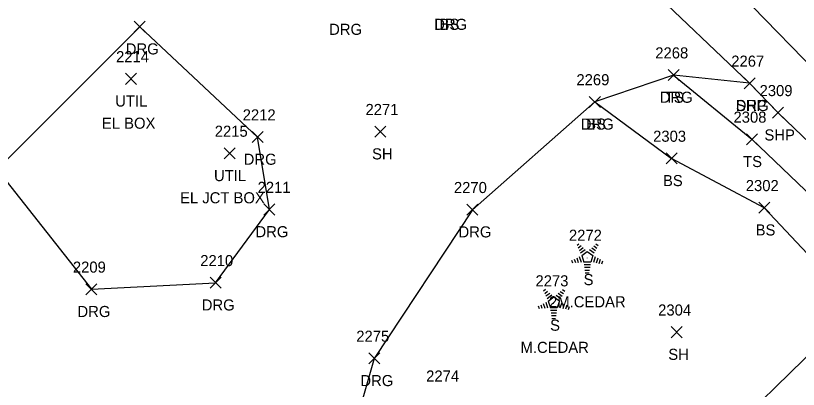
# Model space of a CAD drawing. Extents: x 1472233 to 1475777, y 540726 to 543442.
# Drawn here: x 1473446.7 to 1473588, y 542599.7 to 542667.1 of the extents above; entities that cross this region are included whole.
import ezdxf

# ---------------------------------------------------------------- set-up
doc = ezdxf.new("R2010")
doc.units = 0
for name, color, linetype in [('L_A', 7, 'Continuous'), ('L_C', 7, 'Continuous'), ('L_I', 7, 'Continuous'), ('L_TIC', 7, 'Continuous'), ('LELB', 7, 'Continuous'), ('LTC', 7, 'Continuous'), ('P_A', 7, 'Continuous'), ('P_I', 7, 'Continuous'), ('P_TIC', 7, 'Continuous'), ('PET', 7, 'Continuous'), ('PSP', 7, 'Continuous'), ('R_A', 7, 'Continuous'), ('R_I', 7, 'Continuous'), ('R_TIC', 7, 'Continuous'), ('RDG', 7, 'Continuous'), ('U_A', 7, 'Continuous'), ('U_C', 7, 'Continuous'), ('U_I', 7, 'Continuous'), ('UDEFAULT', 7, 'Continuous')]:
    doc.layers.add(name, color=color, linetype=linetype)

msp = doc.modelspace()

# ---------------------------------------------------------------- linework, layer by layer
at = {"layer": 'L_TIC'}
for points in [[(1473564.52, 542655.42), (1473566.52, 542657.42)], [(1473566.52, 542655.42), (1473564.52, 542657.42)], [(1473550.29, 542650.58), (1473552.29, 542652.58)], [(1473552.29, 542650.58), (1473550.29, 542652.58)], [(1473511.58, 542645.21), (1473513.58, 542647.21)], [(1473513.58, 542645.21), (1473511.58, 542647.21)], [(1473578.67, 542643.83), (1473580.67, 542645.83)], [(1473580.67, 542643.83), (1473578.67, 542645.83)], [(1473564.16, 542640.39), (1473566.16, 542642.39)], [(1473566.16, 542640.39), (1473564.16, 542642.39)], [(1473564.16, 542640.39), (1473566.16, 542642.39)], [(1473566.16, 542640.39), (1473564.16, 542642.39)], [(1473580.89, 542631.49), (1473582.89, 542633.49)], [(1473582.89, 542631.49), (1473580.89, 542633.49)], [(1473565.07, 542609.05), (1473567.07, 542611.05)], [(1473567.07, 542609.05), (1473565.07, 542611.05)]]:
    msp.add_lwpolyline(points, dxfattribs=at)
at = {"layer": 'LELB'}
for points in [[(1473565.52, 542656.42), (1473579.67, 542644.83), (1473616.76, 542609.41), (1473646.96, 542581.33), (1473673.23, 542554.38), (1473676.6, 542547.7)], [(1473551.29, 542651.58), (1473565.16, 542641.39)], [(1473566.89, 542528.89), (1473564.41, 542543.6), (1473559.82, 542572.3), (1473573.83, 542590.3), (1473591.54, 542607.56), (1473603.34, 542609.68), (1473581.89, 542632.49), (1473565.16, 542641.39)]]:
    msp.add_lwpolyline(points, dxfattribs=at)
at = {"layer": 'LTC'}
for p, q in [((1473548.08, 542625.74), (1473548.43, 542626)), ((1473548.29, 542625.28), (1473548.82, 542625.66)), ((1473551.1, 542625.63), (1473551.65, 542625.23)), ((1473551.48, 542625.98), (1473551.89, 542625.68)), ((1473548.5, 542624.81), (1473549.2, 542625.32)), ((1473548.71, 542624.34), (1473549.58, 542624.98)), ((1473548.93, 542623.89), (1473549.94, 542624.62)), ((1473549.94, 542624.62), (1473550.94, 542623.9)), ((1473550.36, 542624.94), (1473551.17, 542624.35)), ((1473550.73, 542625.29), (1473551.41, 542624.79)), ((1473547.11, 542623.02), (1473547.26, 542622.55)), ((1473547.57, 542623.24), (1473547.78, 542622.59)), ((1473548.02, 542623.45), (1473548.29, 542622.62)), ((1473548.48, 542623.67), (1473548.81, 542622.65)), ((1473548.93, 542623.89), (1473549.32, 542622.7)), ((1473550.55, 542622.7), (1473549.32, 542622.7)), ((1473550.94, 542623.9), (1473550.55, 542622.7)), ((1473551.38, 542623.63), (1473551.04, 542622.59)), ((1473551.82, 542623.38), (1473551.53, 542622.49)), ((1473552.27, 542623.13), (1473552.03, 542622.4)), ((1473552.71, 542622.88), (1473552.52, 542622.3)), ((1473550.51, 542622.2), (1473549.37, 542622.2)), ((1473550.43, 542621.7), (1473549.44, 542621.7)), ((1473550.34, 542621.2), (1473549.51, 542621.2)), ((1473550.26, 542620.7), (1473549.58, 542620.7)), ((1473542.03, 542617.52), (1473542.39, 542617.78)), ((1473542.24, 542617.05), (1473542.77, 542617.44)), ((1473542.45, 542616.59), (1473543.15, 542617.1)), ((1473544.69, 542617.06), (1473545.37, 542616.57)), ((1473545.06, 542617.41), (1473545.61, 542617.01)), ((1473545.43, 542617.76), (1473545.85, 542617.45)), ((1473542.66, 542616.12), (1473543.54, 542616.76)), ((1473542.88, 542615.67), (1473543.9, 542616.4)), ((1473542.88, 542615.67), (1473543.27, 542614.47)), ((1473543.9, 542616.4), (1473544.89, 542615.68)), ((1473544.32, 542616.71), (1473545.13, 542616.12)), ((1473544.89, 542615.68), (1473544.5, 542614.47)), ((1473541.06, 542614.8), (1473541.22, 542614.33)), ((1473541.52, 542615.01), (1473541.73, 542614.36)), ((1473541.97, 542615.23), (1473542.25, 542614.39)), ((1473542.43, 542615.45), (1473542.76, 542614.43)), ((1473544.5, 542614.47), (1473543.27, 542614.47)), ((1473545.33, 542615.4), (1473544.99, 542614.36)), ((1473545.78, 542615.15), (1473545.49, 542614.27)), ((1473546.22, 542614.9), (1473545.98, 542614.17)), ((1473546.66, 542614.65), (1473546.48, 542614.08)), ((1473544.46, 542613.97), (1473543.32, 542613.97)), ((1473544.38, 542613.47), (1473543.39, 542613.47)), ((1473544.3, 542612.97), (1473543.46, 542612.97)), ((1473544.21, 542612.47), (1473543.54, 542612.47))]:
    msp.add_line(p, q, dxfattribs=at)
at = {"layer": 'P_TIC'}
for points in [[(1473578.24, 542653.93), (1473580.24, 542655.93)], [(1473580.24, 542653.93), (1473578.24, 542655.93)], [(1473583.38, 542648.62), (1473585.38, 542650.62)], [(1473585.38, 542648.62), (1473583.38, 542650.62)]]:
    msp.add_lwpolyline(points, dxfattribs=at)
at = {"layer": 'PET'}
msp.add_lwpolyline([(1473486.93, 542759.48), (1473533.41, 542713.5), (1473568.24, 542680.61), (1473591.29, 542657.02), (1473629.02, 542620.51), (1473657.65, 542592.3), (1473684.65, 542566.35), (1473712.07, 542539.16), (1473750.99, 542501.36), (1473781.95, 542470.51), (1473816.78, 542436.69), (1473836.91, 542417.28), (1473859.76, 542394.19), (1473895.18, 542360.02), (1473933.99, 542321.38), (1473950.56, 542305.13), (1473990.91, 542266.49), (1474025.14, 542233.4), (1474060.45, 542198.14), (1474133.98, 542127.35), (1474169.03, 542092.64), (1474239.7, 542023.8)], dxfattribs=at)
at = {"layer": 'PSP'}
msp.add_lwpolyline([(1473477.23, 542750.94), (1473505.7, 542725.54), (1473535.93, 542696.72), (1473560.62, 542672.69), (1473579.24, 542654.93), (1473584.38, 542649.62), (1473621.74, 542613.87), (1473650.73, 542585.54), (1473678.25, 542559.11), (1473685.14, 542552.29), (1473704.13, 542532.51), (1473743.26, 542493.38), (1473766.11, 542471.02), (1473782.02, 542455.83), (1473809.5, 542428.66), (1473828.97, 542409.61), (1473851.62, 542386.5)], dxfattribs=at)
at = {"layer": 'R_TIC'}
for points in [[(1473468.12, 542664.14), (1473470.12, 542666.14)], [(1473470.12, 542664.14), (1473468.12, 542666.14)], [(1473468.12, 542664.14), (1473470.12, 542666.14)], [(1473470.12, 542664.14), (1473468.12, 542666.14)], [(1473564.52, 542655.42), (1473566.52, 542657.42)], [(1473566.52, 542655.42), (1473564.52, 542657.42)], [(1473578.24, 542653.93), (1473580.24, 542655.93)], [(1473580.24, 542653.93), (1473578.24, 542655.93)], [(1473550.29, 542650.58), (1473552.29, 542652.58)], [(1473552.29, 542650.58), (1473550.29, 542652.58)], [(1473489.4, 542644.24), (1473491.4, 542646.24)], [(1473491.4, 542644.24), (1473489.4, 542646.24)], [(1473491.53, 542631.17), (1473493.53, 542633.17)], [(1473493.53, 542631.17), (1473491.53, 542633.17)], [(1473528.19, 542631.14), (1473530.19, 542633.14)], [(1473530.19, 542631.14), (1473528.19, 542633.14)], [(1473481.83, 542617.96), (1473483.83, 542619.96)], [(1473483.83, 542617.96), (1473481.83, 542619.96)], [(1473459.4, 542616.78), (1473461.4, 542618.78)], [(1473461.4, 542616.78), (1473459.4, 542618.78)], [(1473510.48, 542604.32), (1473512.48, 542606.32)], [(1473512.48, 542604.32), (1473510.48, 542606.32)]]:
    msp.add_lwpolyline(points, dxfattribs=at)
at = {"layer": 'RDG'}
for points in [[(1473443.31, 542639.4), (1473460.4, 542617.78), (1473482.83, 542618.96), (1473492.53, 542632.17), (1473490.4, 542645.24), (1473469.12, 542665.14)], [(1473443.31, 542639.4), (1473469.12, 542665.14)], [(1473579.24, 542654.93), (1473565.52, 542656.42), (1473551.29, 542651.58), (1473529.19, 542632.14), (1473511.48, 542605.32), (1473504.91, 542582.36), (1473507.88, 542560.87), (1473519.91, 542535.34), (1473544.54, 542512.32), (1473568.76, 542498.22), (1473583.28, 542493.74), (1473608.61, 542494.6), (1473614.44, 542495.85), (1473636.53, 542504.1), (1473649.55, 542494.36), (1473631.63, 542479.64), (1473638.11, 542472.76)]]:
    msp.add_lwpolyline(points, dxfattribs=at)
at = {"layer": 'UDEFAULT'}
for points in [[(1473466.54, 542654.74), (1473468.54, 542656.74)], [(1473468.54, 542654.74), (1473466.54, 542656.74)], [(1473484.36, 542641.29), (1473486.36, 542643.29)], [(1473486.36, 542641.29), (1473484.36, 542643.29)]]:
    msp.add_lwpolyline(points, dxfattribs=at)

# ---------------------------------------------------------------- texts
at = {"layer": 'L_A'}
for s, p in [('BS', (1473523.25, 542664.57)), ('TS', (1473563.93, 542651.42)), ('BS', (1473549.73, 542646.58)), ('SH', (1473511.07, 542641.21)), ('TS', (1473578.07, 542639.83)), ('BS', (1473563.6, 542636.39)), ('BS', (1473563.6, 542636.39)), ('BS', (1473580.33, 542627.49)), ('S', (1473549.27, 542618.53)), ('S', (1473543.22, 542610.31)), ('SH', (1473564.56, 542605.05))]:
    msp.add_text(s, height=2, dxfattribs=at).set_placement(p)
at = {"layer": 'L_C'}
for s, p in [('2M.CEDAR', (1473543.04, 542614.53)), ('M.CEDAR', (1473537.89, 542606.31))]:
    msp.add_text(s, height=2, dxfattribs=at).set_placement(p)
at = {"layer": 'L_I'}
for s, p in [('2268', (1473562.21, 542659.42)), ('2269', (1473547.97, 542654.58)), ('2271', (1473509.89, 542649.21)), ('2308', (1473576.33, 542647.83)), ('2303', (1473561.82, 542644.39)), ('2303', (1473561.82, 542644.39)), ('2302', (1473578.55, 542635.49)), ('2272', (1473546.62, 542626.53)), ('2273', (1473540.58, 542618.31)), ('2304', (1473562.73, 542613.05)), ('2274', (1473520.84, 542601.14))]:
    msp.add_text(s, height=2, dxfattribs=at).set_placement(p)
at = {"layer": 'LTC'}
for p in [(1473549.82, 542623.64), (1473543.78, 542615.41)]:
    msp.add_text('.', height=1.04, rotation=270, dxfattribs=at).set_placement(p)
at = {"layer": 'P_A'}
for p in [(1473576.78, 542649.93), (1473581.92, 542644.62)]:
    msp.add_text('SHP', height=2, dxfattribs=at).set_placement(p)
at = {"layer": 'P_I'}
for s, p in [('2267', (1473575.93, 542657.93)), ('2309', (1473581.04, 542652.62))]:
    msp.add_text(s, height=2, dxfattribs=at).set_placement(p)
at = {"layer": 'R_A'}
for p in [(1473522.3, 542664.57), (1473503.32, 542663.67), (1473466.6, 542660.14), (1473466.6, 542660.14), (1473563.01, 542651.42), (1473576.73, 542649.93), (1473548.78, 542646.58), (1473487.89, 542640.24), (1473490.02, 542627.17), (1473526.68, 542627.14), (1473480.32, 542613.96), (1473457.88, 542612.78), (1473508.97, 542600.32)]:
    msp.add_text('DRG', height=2, dxfattribs=at).set_placement(p)
at = {"layer": 'R_I'}
for s, p in [('2268', (1473562.21, 542659.42)), ('2267', (1473575.93, 542657.93)), ('2269', (1473547.97, 542654.58)), ('2212', (1473487.71, 542648.24)), ('2211', (1473490.41, 542635.17)), ('2270', (1473525.85, 542635.14)), ('2210', (1473480.05, 542621.96)), ('2209', (1473457.05, 542620.78)), ('2275', (1473508.22, 542608.32))]:
    msp.add_text(s, height=2, dxfattribs=at).set_placement(p)
at = {"layer": 'U_A'}
for p in [(1473464.7, 542650.74), (1473482.53, 542637.29)]:
    msp.add_text('UTIL', height=2, dxfattribs=at).set_placement(p)
at = {"layer": 'U_C'}
for s, p in [('EL BOX', (1473462.29, 542646.74)), ('EL JCT BOX', (1473476.4, 542633.29))]:
    msp.add_text(s, height=2, dxfattribs=at).set_placement(p)
at = {"layer": 'U_I'}
for s, p in [('2214', (1473464.85, 542658.74)), ('2215', (1473482.67, 542645.29))]:
    msp.add_text(s, height=2, dxfattribs=at).set_placement(p)

doc.saveas('drawing.dxf')
